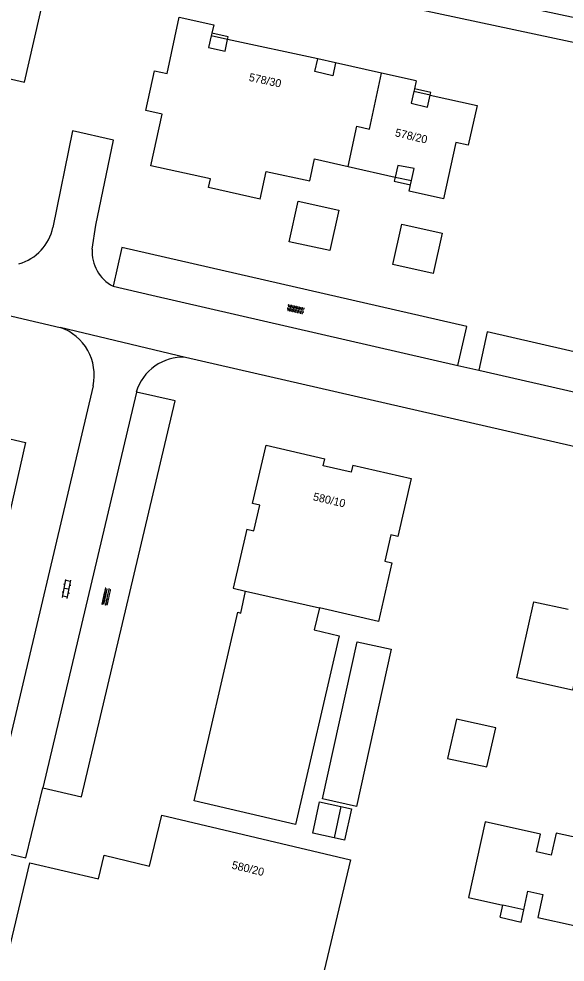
# Model space of a CAD drawing. Extents: x 124000 to 129000, y 395500 to 397503.
# Drawn here: x 128367.5 to 128435.7, y 396747.8 to 396865.7 of the extents above; entities that cross this region are included whole.
import ezdxf

# ---------------------------------------------------------------- set-up
doc = ezdxf.new("R2010")
doc.units = 0
for name, color, linetype in [('gg-anno-huisnummerreeks BGT', 7, 'Continuous'), ('gg-bbg-bijgebouw', 7, 'Continuous'), ('gg-bbg-gedigitaliseerde bijgebouw', 7, 'Continuous'), ('gg-bbg-hoofdgebouw', 7, 'Continuous'), ('gg-bbg-luifel en loopbrug', 7, 'Continuous'), ('gg-bbg-tussenscheiding', 7, 'Continuous'), ('gg-knt-verharding', 7, 'Continuous'), ('gt-grn-vlakafsluiter', 7, 'Continuous'), ('gt-symb-klinker verharding', 7, 'Continuous'), ('gt-symb-overige verharding', 7, 'Continuous')]:
    doc.layers.add(name, color=color, linetype=linetype)

# ---------------------------------------------------------------- blocks, each defined once
blk = doc.blocks.new('gt0-KL1')
at = {"layer": 'gt-symb-klinker verharding'}
for p, q in [((-1.15, 0.3), (1.15, 0.3)), ((-1, -0.3), (-1, 0.3)), ((-0.5, 0.3), (-0.5, 0.45)), ((0, -0.3), (0, 0.3)), ((0.5, 0.3), (0.5, 0.45)), ((1, -0.3), (1, 0.3)), ((-1.15, -0.3), (1.15, -0.3)), ((-0.5, -0.45), (-0.5, -0.3)), ((0.5, -0.45), (0.5, -0.3))]:
    blk.add_line(p, q, dxfattribs=at)
blk = doc.blocks.new('gt0-OVH')
at = {"layer": 'gt-symb-overige verharding'}
for points in [[(-0.97, 0.3), (-0.97, 0.31), (-0.96, 0.32), (-0.97, 0.33), (-0.97, 0.34), (-0.98, 0.35), (-0.99, 0.35), (-1, 0.36), (-1.01, 0.35), (-1.02, 0.35), (-1.03, 0.34), (-1.03, 0.33), (-1.04, 0.32), (-1.03, 0.31), (-1.03, 0.3), (-1.02, 0.29), (-1.01, 0.29), (-1, 0.28), (-0.99, 0.29), (-0.98, 0.29)], [(-0.87, 0.11), (-0.87, 0.12), (-0.86, 0.13), (-0.87, 0.14), (-0.87, 0.15), (-0.88, 0.16), (-0.89, 0.16), (-0.9, 0.16), (-0.91, 0.16), (-0.92, 0.16), (-0.93, 0.15), (-0.93, 0.14), (-0.94, 0.13), (-0.93, 0.12), (-0.93, 0.11), (-0.92, 0.1), (-0.91, 0.09), (-0.9, 0.09), (-0.89, 0.09), (-0.88, 0.1)], [(-0.77, 0.3), (-0.77, 0.31), (-0.76, 0.32), (-0.77, 0.33), (-0.77, 0.34), (-0.78, 0.35), (-0.79, 0.35), (-0.8, 0.36), (-0.81, 0.35), (-0.82, 0.35), (-0.83, 0.34), (-0.83, 0.33), (-0.84, 0.32), (-0.83, 0.31), (-0.83, 0.3), (-0.82, 0.29), (-0.81, 0.29), (-0.8, 0.28), (-0.79, 0.29), (-0.78, 0.29)], [(-0.67, 0.11), (-0.67, 0.12), (-0.66, 0.13), (-0.67, 0.14), (-0.67, 0.15), (-0.68, 0.16), (-0.69, 0.16), (-0.7, 0.16), (-0.71, 0.16), (-0.72, 0.16), (-0.73, 0.15), (-0.73, 0.14), (-0.74, 0.13), (-0.73, 0.12), (-0.73, 0.11), (-0.72, 0.1), (-0.71, 0.09), (-0.7, 0.09), (-0.69, 0.09), (-0.68, 0.1)], [(-0.57, 0.3), (-0.57, 0.31), (-0.56, 0.32), (-0.57, 0.33), (-0.57, 0.34), (-0.58, 0.35), (-0.59, 0.35), (-0.6, 0.36), (-0.61, 0.35), (-0.62, 0.35), (-0.63, 0.34), (-0.63, 0.33), (-0.64, 0.32), (-0.63, 0.31), (-0.63, 0.3), (-0.62, 0.29), (-0.61, 0.29), (-0.6, 0.28), (-0.59, 0.29), (-0.58, 0.29)], [(-0.47, 0.11), (-0.47, 0.12), (-0.46, 0.13), (-0.47, 0.14), (-0.47, 0.15), (-0.48, 0.16), (-0.49, 0.16), (-0.5, 0.16), (-0.51, 0.16), (-0.52, 0.16), (-0.53, 0.15), (-0.53, 0.14), (-0.54, 0.13), (-0.53, 0.12), (-0.53, 0.11), (-0.52, 0.1), (-0.51, 0.09), (-0.5, 0.09), (-0.49, 0.09), (-0.48, 0.1)], [(-0.37, 0.3), (-0.37, 0.31), (-0.36, 0.32), (-0.37, 0.33), (-0.37, 0.34), (-0.38, 0.35), (-0.39, 0.35), (-0.4, 0.36), (-0.41, 0.35), (-0.42, 0.35), (-0.43, 0.34), (-0.43, 0.33), (-0.44, 0.32), (-0.43, 0.31), (-0.43, 0.3), (-0.42, 0.29), (-0.41, 0.29), (-0.4, 0.28), (-0.39, 0.29), (-0.38, 0.29)], [(-0.27, 0.11), (-0.27, 0.12), (-0.26, 0.13), (-0.27, 0.14), (-0.27, 0.15), (-0.28, 0.16), (-0.29, 0.16), (-0.3, 0.16), (-0.31, 0.16), (-0.32, 0.16), (-0.33, 0.15), (-0.33, 0.14), (-0.34, 0.13), (-0.33, 0.12), (-0.33, 0.11), (-0.32, 0.1), (-0.31, 0.09), (-0.3, 0.09), (-0.29, 0.09), (-0.28, 0.1)], [(-0.17, 0.3), (-0.17, 0.31), (-0.16, 0.32), (-0.17, 0.33), (-0.17, 0.34), (-0.18, 0.35), (-0.19, 0.35), (-0.2, 0.36), (-0.21, 0.35), (-0.22, 0.35), (-0.23, 0.34), (-0.23, 0.33), (-0.24, 0.32), (-0.23, 0.31), (-0.23, 0.3), (-0.22, 0.29), (-0.21, 0.29), (-0.2, 0.28), (-0.19, 0.29), (-0.18, 0.29)], [(-0.07, 0.11), (-0.07, 0.12), (-0.06, 0.13), (-0.07, 0.14), (-0.07, 0.15), (-0.08, 0.16), (-0.09, 0.16), (-0.1, 0.16), (-0.11, 0.16), (-0.12, 0.16), (-0.13, 0.15), (-0.13, 0.14), (-0.14, 0.13), (-0.13, 0.12), (-0.13, 0.11), (-0.12, 0.1), (-0.11, 0.09), (-0.1, 0.09), (-0.09, 0.09), (-0.08, 0.1)], [(0.03, 0.3), (0.03, 0.31), (0.04, 0.32), (0.03, 0.33), (0.03, 0.34), (0.02, 0.35), (0.01, 0.35), (0, 0.36), (-0.01, 0.35), (-0.02, 0.35), (-0.03, 0.34), (-0.03, 0.33), (-0.04, 0.32), (-0.03, 0.31), (-0.03, 0.3), (-0.02, 0.29), (-0.01, 0.29), (0, 0.28), (0.01, 0.29), (0.02, 0.29)], [(0.13, 0.11), (0.13, 0.12), (0.14, 0.13), (0.13, 0.14), (0.13, 0.15), (0.12, 0.16), (0.11, 0.16), (0.1, 0.16), (0.09, 0.16), (0.08, 0.16), (0.07, 0.15), (0.07, 0.14), (0.06, 0.13), (0.07, 0.12), (0.07, 0.11), (0.08, 0.1), (0.09, 0.09), (0.1, 0.09), (0.11, 0.09), (0.12, 0.1)], [(0.23, 0.3), (0.23, 0.31), (0.24, 0.32), (0.23, 0.33), (0.23, 0.34), (0.22, 0.35), (0.21, 0.35), (0.2, 0.36), (0.19, 0.35), (0.18, 0.35), (0.17, 0.34), (0.17, 0.33), (0.16, 0.32), (0.17, 0.31), (0.17, 0.3), (0.18, 0.29), (0.19, 0.29), (0.2, 0.28), (0.21, 0.29), (0.22, 0.29)], [(0.33, 0.11), (0.33, 0.12), (0.34, 0.13), (0.33, 0.14), (0.33, 0.15), (0.32, 0.16), (0.31, 0.16), (0.3, 0.16), (0.29, 0.16), (0.28, 0.16), (0.27, 0.15), (0.27, 0.14), (0.26, 0.13), (0.27, 0.12), (0.27, 0.11), (0.28, 0.1), (0.29, 0.09), (0.3, 0.09), (0.31, 0.09), (0.32, 0.1)], [(0.43, 0.3), (0.43, 0.31), (0.44, 0.32), (0.43, 0.33), (0.43, 0.34), (0.42, 0.35), (0.41, 0.35), (0.4, 0.36), (0.39, 0.35), (0.38, 0.35), (0.37, 0.34), (0.37, 0.33), (0.36, 0.32), (0.37, 0.31), (0.37, 0.3), (0.38, 0.29), (0.39, 0.29), (0.4, 0.28), (0.41, 0.29), (0.42, 0.29)], [(0.53, 0.11), (0.53, 0.12), (0.54, 0.13), (0.53, 0.14), (0.53, 0.15), (0.52, 0.16), (0.51, 0.16), (0.5, 0.16), (0.49, 0.16), (0.48, 0.16), (0.47, 0.15), (0.47, 0.14), (0.46, 0.13), (0.47, 0.12), (0.47, 0.11), (0.48, 0.1), (0.49, 0.09), (0.5, 0.09), (0.51, 0.09), (0.52, 0.1)], [(0.63, 0.3), (0.63, 0.31), (0.64, 0.32), (0.63, 0.33), (0.63, 0.34), (0.62, 0.35), (0.61, 0.35), (0.6, 0.36), (0.59, 0.35), (0.58, 0.35), (0.57, 0.34), (0.57, 0.33), (0.56, 0.32), (0.57, 0.31), (0.57, 0.3), (0.58, 0.29), (0.59, 0.29), (0.6, 0.28), (0.61, 0.29), (0.62, 0.29)], [(0.73, 0.11), (0.73, 0.12), (0.74, 0.13), (0.73, 0.14), (0.73, 0.15), (0.72, 0.16), (0.71, 0.16), (0.7, 0.16), (0.69, 0.16), (0.68, 0.16), (0.67, 0.15), (0.67, 0.14), (0.66, 0.13), (0.67, 0.12), (0.67, 0.11), (0.68, 0.1), (0.69, 0.09), (0.7, 0.09), (0.71, 0.09), (0.72, 0.1)], [(0.83, 0.3), (0.83, 0.31), (0.84, 0.32), (0.83, 0.33), (0.83, 0.34), (0.82, 0.35), (0.81, 0.35), (0.8, 0.36), (0.79, 0.35), (0.78, 0.35), (0.77, 0.34), (0.77, 0.33), (0.76, 0.32), (0.77, 0.31), (0.77, 0.3), (0.78, 0.29), (0.79, 0.29), (0.8, 0.28), (0.81, 0.29), (0.82, 0.29)], [(0.93, 0.11), (0.93, 0.12), (0.94, 0.13), (0.93, 0.14), (0.93, 0.15), (0.92, 0.16), (0.91, 0.16), (0.9, 0.16), (0.89, 0.16), (0.88, 0.16), (0.87, 0.15), (0.87, 0.14), (0.86, 0.13), (0.87, 0.12), (0.87, 0.11), (0.88, 0.1), (0.89, 0.09), (0.9, 0.09), (0.91, 0.09), (0.92, 0.1)], [(1.03, 0.3), (1.03, 0.31), (1.04, 0.32), (1.03, 0.33), (1.03, 0.34), (1.02, 0.35), (1.01, 0.35), (1, 0.36), (0.99, 0.35), (0.98, 0.35), (0.97, 0.34), (0.97, 0.33), (0.96, 0.32), (0.97, 0.31), (0.97, 0.3), (0.98, 0.29), (0.99, 0.29), (1, 0.28), (1.01, 0.29), (1.02, 0.29)], [(-0.97, -0.14), (-0.97, -0.13), (-0.96, -0.12), (-0.97, -0.11), (-0.97, -0.1), (-0.98, -0.09), (-0.99, -0.09), (-1, -0.08), (-1.01, -0.09), (-1.02, -0.09), (-1.03, -0.1), (-1.03, -0.11), (-1.04, -0.12), (-1.03, -0.13), (-1.03, -0.14), (-1.02, -0.15), (-1.01, -0.15), (-1, -0.16), (-0.99, -0.15), (-0.98, -0.15)], [(-0.87, -0.33), (-0.87, -0.32), (-0.86, -0.31), (-0.87, -0.3), (-0.87, -0.29), (-0.88, -0.28), (-0.89, -0.28), (-0.9, -0.28), (-0.91, -0.28), (-0.92, -0.28), (-0.93, -0.29), (-0.93, -0.3), (-0.94, -0.31), (-0.93, -0.32), (-0.93, -0.33), (-0.92, -0.34), (-0.91, -0.35), (-0.9, -0.35), (-0.89, -0.35), (-0.88, -0.34)], [(-0.77, -0.14), (-0.77, -0.13), (-0.76, -0.12), (-0.77, -0.11), (-0.77, -0.1), (-0.78, -0.09), (-0.79, -0.09), (-0.8, -0.08), (-0.81, -0.09), (-0.82, -0.09), (-0.83, -0.1), (-0.83, -0.11), (-0.84, -0.12), (-0.83, -0.13), (-0.83, -0.14), (-0.82, -0.15), (-0.81, -0.15), (-0.8, -0.16), (-0.79, -0.15), (-0.78, -0.15)], [(-0.67, -0.33), (-0.67, -0.32), (-0.66, -0.31), (-0.67, -0.3), (-0.67, -0.29), (-0.68, -0.28), (-0.69, -0.28), (-0.7, -0.28), (-0.71, -0.28), (-0.72, -0.28), (-0.73, -0.29), (-0.73, -0.3), (-0.74, -0.31), (-0.73, -0.32), (-0.73, -0.33), (-0.72, -0.34), (-0.71, -0.35), (-0.7, -0.35), (-0.69, -0.35), (-0.68, -0.34)], [(-0.57, -0.14), (-0.57, -0.13), (-0.56, -0.12), (-0.57, -0.11), (-0.57, -0.1), (-0.58, -0.09), (-0.59, -0.09), (-0.6, -0.08), (-0.61, -0.09), (-0.62, -0.09), (-0.63, -0.1), (-0.63, -0.11), (-0.64, -0.12), (-0.63, -0.13), (-0.63, -0.14), (-0.62, -0.15), (-0.61, -0.15), (-0.6, -0.16), (-0.59, -0.15), (-0.58, -0.15)], [(-0.47, -0.33), (-0.47, -0.32), (-0.46, -0.31), (-0.47, -0.3), (-0.47, -0.29), (-0.48, -0.28), (-0.49, -0.28), (-0.5, -0.28), (-0.51, -0.28), (-0.52, -0.28), (-0.53, -0.29), (-0.53, -0.3), (-0.54, -0.31), (-0.53, -0.32), (-0.53, -0.33), (-0.52, -0.34), (-0.51, -0.35), (-0.5, -0.35), (-0.49, -0.35), (-0.48, -0.34)], [(-0.37, -0.14), (-0.37, -0.13), (-0.36, -0.12), (-0.37, -0.11), (-0.37, -0.1), (-0.38, -0.09), (-0.39, -0.09), (-0.4, -0.08), (-0.41, -0.09), (-0.42, -0.09), (-0.43, -0.1), (-0.43, -0.11), (-0.44, -0.12), (-0.43, -0.13), (-0.43, -0.14), (-0.42, -0.15), (-0.41, -0.15), (-0.4, -0.16), (-0.39, -0.15), (-0.38, -0.15)], [(-0.27, -0.33), (-0.27, -0.32), (-0.26, -0.31), (-0.27, -0.3), (-0.27, -0.29), (-0.28, -0.28), (-0.29, -0.28), (-0.3, -0.28), (-0.31, -0.28), (-0.32, -0.28), (-0.33, -0.29), (-0.33, -0.3), (-0.34, -0.31), (-0.33, -0.32), (-0.33, -0.33), (-0.32, -0.34), (-0.31, -0.35), (-0.3, -0.35), (-0.29, -0.35), (-0.28, -0.34)], [(-0.17, -0.14), (-0.17, -0.13), (-0.16, -0.12), (-0.17, -0.11), (-0.17, -0.1), (-0.18, -0.09), (-0.19, -0.09), (-0.2, -0.08), (-0.21, -0.09), (-0.22, -0.09), (-0.23, -0.1), (-0.23, -0.11), (-0.24, -0.12), (-0.23, -0.13), (-0.23, -0.14), (-0.22, -0.15), (-0.21, -0.15), (-0.2, -0.16), (-0.19, -0.15), (-0.18, -0.15)], [(-0.07, -0.33), (-0.07, -0.32), (-0.06, -0.31), (-0.07, -0.3), (-0.07, -0.29), (-0.08, -0.28), (-0.09, -0.28), (-0.1, -0.28), (-0.11, -0.28), (-0.12, -0.28), (-0.13, -0.29), (-0.13, -0.3), (-0.14, -0.31), (-0.13, -0.32), (-0.13, -0.33), (-0.12, -0.34), (-0.11, -0.35), (-0.1, -0.35), (-0.09, -0.35), (-0.08, -0.34)], [(0.03, -0.14), (0.03, -0.13), (0.04, -0.12), (0.03, -0.11), (0.03, -0.1), (0.02, -0.09), (0.01, -0.09), (0, -0.08), (-0.01, -0.09), (-0.02, -0.09), (-0.03, -0.1), (-0.03, -0.11), (-0.04, -0.12), (-0.03, -0.13), (-0.03, -0.14), (-0.02, -0.15), (-0.01, -0.15), (0, -0.16), (0.01, -0.15), (0.02, -0.15)], [(0.13, -0.33), (0.13, -0.32), (0.14, -0.31), (0.13, -0.3), (0.13, -0.29), (0.12, -0.28), (0.11, -0.28), (0.1, -0.28), (0.09, -0.28), (0.08, -0.28), (0.07, -0.29), (0.07, -0.3), (0.06, -0.31), (0.07, -0.32), (0.07, -0.33), (0.08, -0.34), (0.09, -0.35), (0.1, -0.35), (0.11, -0.35), (0.12, -0.34)], [(0.23, -0.14), (0.23, -0.13), (0.24, -0.12), (0.23, -0.11), (0.23, -0.1), (0.22, -0.09), (0.21, -0.09), (0.2, -0.08), (0.19, -0.09), (0.18, -0.09), (0.17, -0.1), (0.17, -0.11), (0.16, -0.12), (0.17, -0.13), (0.17, -0.14), (0.18, -0.15), (0.19, -0.15), (0.2, -0.16), (0.21, -0.15), (0.22, -0.15)], [(0.33, -0.33), (0.33, -0.32), (0.34, -0.31), (0.33, -0.3), (0.33, -0.29), (0.32, -0.28), (0.31, -0.28), (0.3, -0.28), (0.29, -0.28), (0.28, -0.28), (0.27, -0.29), (0.27, -0.3), (0.26, -0.31), (0.27, -0.32), (0.27, -0.33), (0.28, -0.34), (0.29, -0.35), (0.3, -0.35), (0.31, -0.35), (0.32, -0.34)], [(0.43, -0.14), (0.43, -0.13), (0.44, -0.12), (0.43, -0.11), (0.43, -0.1), (0.42, -0.09), (0.41, -0.09), (0.4, -0.08), (0.39, -0.09), (0.38, -0.09), (0.37, -0.1), (0.37, -0.11), (0.36, -0.12), (0.37, -0.13), (0.37, -0.14), (0.38, -0.15), (0.39, -0.15), (0.4, -0.16), (0.41, -0.15), (0.42, -0.15)], [(0.53, -0.33), (0.53, -0.32), (0.54, -0.31), (0.53, -0.3), (0.53, -0.29), (0.52, -0.28), (0.51, -0.28), (0.5, -0.28), (0.49, -0.28), (0.48, -0.28), (0.47, -0.29), (0.47, -0.3), (0.46, -0.31), (0.47, -0.32), (0.47, -0.33), (0.48, -0.34), (0.49, -0.35), (0.5, -0.35), (0.51, -0.35), (0.52, -0.34)], [(0.63, -0.14), (0.63, -0.13), (0.64, -0.12), (0.63, -0.11), (0.63, -0.1), (0.62, -0.09), (0.61, -0.09), (0.6, -0.08), (0.59, -0.09), (0.58, -0.09), (0.57, -0.1), (0.57, -0.11), (0.56, -0.12), (0.57, -0.13), (0.57, -0.14), (0.58, -0.15), (0.59, -0.15), (0.6, -0.16), (0.61, -0.15), (0.62, -0.15)], [(0.73, -0.33), (0.73, -0.32), (0.74, -0.31), (0.73, -0.3), (0.73, -0.29), (0.72, -0.28), (0.71, -0.28), (0.7, -0.28), (0.69, -0.28), (0.68, -0.28), (0.67, -0.29), (0.67, -0.3), (0.66, -0.31), (0.67, -0.32), (0.67, -0.33), (0.68, -0.34), (0.69, -0.35), (0.7, -0.35), (0.71, -0.35), (0.72, -0.34)], [(0.83, -0.14), (0.83, -0.13), (0.84, -0.12), (0.83, -0.11), (0.83, -0.1), (0.82, -0.09), (0.81, -0.09), (0.8, -0.08), (0.79, -0.09), (0.78, -0.09), (0.77, -0.1), (0.77, -0.11), (0.76, -0.12), (0.77, -0.13), (0.77, -0.14), (0.78, -0.15), (0.79, -0.15), (0.8, -0.16), (0.81, -0.15), (0.82, -0.15)], [(0.93, -0.33), (0.93, -0.32), (0.94, -0.31), (0.93, -0.3), (0.93, -0.29), (0.92, -0.28), (0.91, -0.28), (0.9, -0.28), (0.89, -0.28), (0.88, -0.28), (0.87, -0.29), (0.87, -0.3), (0.86, -0.31), (0.87, -0.32), (0.87, -0.33), (0.88, -0.34), (0.89, -0.35), (0.9, -0.35), (0.91, -0.35), (0.92, -0.34)], [(1.03, -0.14), (1.03, -0.13), (1.04, -0.12), (1.03, -0.11), (1.03, -0.1), (1.02, -0.09), (1.01, -0.09), (1, -0.08), (0.99, -0.09), (0.98, -0.09), (0.97, -0.1), (0.97, -0.11), (0.96, -0.12), (0.97, -0.13), (0.97, -0.14), (0.98, -0.15), (0.99, -0.15), (1, -0.16), (1.01, -0.15), (1.02, -0.15)]]:
    blk.add_lwpolyline(points, close=True, dxfattribs=at)

msp = doc.modelspace()

# ---------------------------------------------------------------- linework, layer by layer
at = {"layer": 'gg-bbg-bijgebouw'}
for points in [[(128406.33, 396836.71), (128401.25, 396837.83), (128402.38, 396842.91), (128407.46, 396841.78), (128406.33, 396836.71)], [(128419.25, 396833.85), (128414.19, 396834.97), (128415.31, 396840.03), (128420.37, 396838.91), (128419.25, 396833.85)], [(128405.02, 396792.09), (128404.36, 396789.35), (128407.5, 396788.62), (128402.02, 396765.03), (128389.36, 396768.01), (128394.81, 396791.54), (128395.2, 396791.45), (128395.8, 396794.2)], [(128421.01, 396773.29), (128425.94, 396772.24), (128427.07, 396777.13), (128422.14, 396778.18), (128421.01, 396773.29)]]:
    msp.add_lwpolyline(points, dxfattribs=at)
at = {"layer": 'gg-bbg-gedigitaliseerde bijgebouw'}
for p, q in [((128405.04, 396767.88), (128407.71, 396767.29)), ((128407.71, 396767.29), (128406.85, 396763.38))]:
    msp.add_line(p, q, dxfattribs=at)
msp.add_lwpolyline([(128406.85, 396763.38), (128404.18, 396763.97), (128405.04, 396767.88)], dxfattribs=at)
at = {"layer": 'gg-bbg-hoofdgebouw'}
for p, q in [((128391.58, 396863.88), (128391.5, 396863.55)), ((128404.82, 396860.66), (128393.54, 396863.1)), ((128412.79, 396858.89), (128407.03, 396860.16)), ((128417.12, 396857.94), (128412.79, 396858.89)), ((128416.89, 396856.93), (128416.81, 396856.57)), ((128417.12, 396857.94), (128416.89, 396856.93)), ((128408.62, 396847.22), (128414.49, 396845.9)), ((128416.41, 396844.92), (128416.53, 396845.46)), ((128430.57, 396754.38), (128427.96, 396754.96))]:
    msp.add_line(p, q, dxfattribs=at)
for points in [[(128344.12, 396867.9), (128343.08, 396863.52), (128368.16, 396857.77), (128370.62, 396868.49)], [(128397.61, 396843.16), (128391.16, 396844.58), (128391.4, 396845.67), (128383.97, 396847.29), (128385.39, 396853.75), (128383.33, 396854.2), (128384.41, 396859.16), (128385.98, 396858.84), (128387.5, 396865.89), (128391.81, 396864.91), (128391.58, 396863.88)], [(128391.5, 396863.55), (128391.17, 396862.07), (128393.24, 396861.64), (128393.54, 396863.1)], [(128407.03, 396860.16), (128406.68, 396858.56), (128404.47, 396859.07), (128404.82, 396860.66)], [(128418.85, 396856.12), (128424.72, 396854.86), (128423.63, 396849.87), (128422.08, 396850.23), (128420.54, 396843.19), (128416.23, 396844.15), (128416.41, 396844.92)], [(128416.81, 396856.57), (128416.49, 396855.14), (128418.54, 396854.65), (128418.85, 396856.12)], [(128397.61, 396843.16), (128398.38, 396846.6), (128403.83, 396845.45), (128404.4, 396848.17), (128408.62, 396847.22)], [(128416.53, 396845.46), (128416.87, 396846.98), (128414.82, 396847.36), (128414.49, 396845.9)], [(128396.68, 396805.14), (128398.35, 396812.41), (128405.7, 396810.73)], [(128409.19, 396809.93), (128408.99, 396809.05), (128405.5, 396809.85), (128405.7, 396810.73)], [(128409.19, 396809.93), (128416.49, 396808.26), (128414.83, 396801)], [(128395.95, 396801.93), (128396.82, 396801.72), (128397.56, 396804.93), (128396.68, 396805.14)], [(128395.95, 396801.93), (128394.26, 396794.55), (128395.8, 396794.2)], [(128414.83, 396801), (128413.96, 396801.2), (128413.21, 396797.92), (128414.08, 396797.72)], [(128414.08, 396797.72), (128412.41, 396790.4), (128405.02, 396792.09)], [(128444.09, 396779.61), (128438.37, 396780.88), (128438.91, 396783.3), (128437.05, 396783.71), (128436.64, 396781.81), (128429.71, 396783.35), (128431.83, 396792.86), (128436.12, 396791.92)], [(128368.82, 396760.26), (128377.4, 396758.24), (128378.11, 396761.2), (128383.81, 396759.84), (128385.35, 396766.22), (128408.89, 396760.61), (128399.19, 396719.86), (128361.35, 396728.87), (128368.82, 396760.26)], [(128440.35, 396762.69), (128434.62, 396763.95), (128434, 396761.19), (128432.15, 396761.61), (128432.64, 396763.84), (128425.73, 396765.38), (128423.65, 396755.92), (128427.96, 396754.96)], [(128430.57, 396754.38), (128431.08, 396756.71), (128432.95, 396756.3), (128432.32, 396753.43), (128445.93, 396750.43), (128446.21, 396751.75)]]:
    msp.add_lwpolyline(points, dxfattribs=at)
at = {"layer": 'gg-bbg-luifel en loopbrug'}
for p, q in [((128393.54, 396863.1), (128391.5, 396863.55)), ((128407.03, 396860.16), (128404.82, 396860.66)), ((128418.85, 396856.12), (128416.81, 396856.57)), ((128414.49, 396845.9), (128416.53, 396845.46)), ((128427.62, 396753.45), (128427.96, 396754.96)), ((128430.25, 396752.86), (128430.57, 396754.38)), ((128427.62, 396753.45), (128430.25, 396752.86))]:
    msp.add_line(p, q, dxfattribs=at)
for points in [[(128393.54, 396863.1), (128393.62, 396863.43), (128391.58, 396863.88)], [(128418.85, 396856.12), (128418.93, 396856.48), (128416.89, 396856.93)], [(128414.49, 396845.9), (128414.37, 396845.37), (128416.41, 396844.92)], [(128365.05, 396813.5), (128368.29, 396812.76), (128364.63, 396796.69), (128361.35, 396797.44)], [(128409.75, 396787.85), (128413.97, 396786.92), (128409.64, 396767.3), (128405.42, 396768.23), (128409.75, 396787.85)], [(128407.71, 396767.29), (128409.03, 396767), (128408.16, 396763.09), (128406.85, 396763.38)]]:
    msp.add_lwpolyline(points, dxfattribs=at)
at = {"layer": 'gg-bbg-tussenscheiding'}
msp.add_line((128395.8, 396794.2), (128405.02, 396792.09), dxfattribs=at)
msp.add_lwpolyline([(128408.62, 396847.22), (128409.69, 396852.24), (128411.27, 396851.87), (128412.79, 396858.89)], dxfattribs=at)
at = {"layer": 'gg-knt-verharding'}
for p, q in [((128388.3, 396823.38), (128372.63, 396827.13)), ((128465.71, 396805.59), (128388.3, 396823.38)), ((128422.33, 396822.35), (128424.96, 396821.78)), ((128424.96, 396821.78), (128467.12, 396812.09)), ((128376.74, 396819.82), (128363.09, 396762.08)), ((128382.15, 396819.05), (128370.45, 396769.62)), ((128368.35, 396760.86), (128370.45, 396769.62))]:
    msp.add_line(p, q, dxfattribs=at)
for points in [[(128477.26, 396857.21), (128385.21, 396876.83), (128384.54, 396873.9), (128476.62, 396854.24)], [(128376.62, 396836.9), (128377.09, 396839.9), (128379.28, 396850.52), (128374.18, 396851.67), (128371.73, 396839.62)], [(128322.32, 396837.86), (128352.34, 396831.34), (128352.53, 396831.8), (128372.63, 396827.13)], [(128422.33, 396822.35), (128423.45, 396827.22), (128380.32, 396837.12), (128379.24, 396832.28)], [(128379.24, 396832.28), (128384.1, 396831.14), (128422.33, 396822.35)], [(128467.12, 396812.09), (128468.23, 396816.88), (128425.99, 396826.58), (128424.96, 396821.78)], [(128370.45, 396769.62), (128375.29, 396768.51), (128386.99, 396817.95), (128382.15, 396819.05)]]:
    msp.add_lwpolyline(points, dxfattribs=at)
for centre, radius, start, end in [((128365.87, 396840.84), 5.98, 285.482, 348.2618), ((128381.47, 396836.6), 4.86, 176.4792, 242.6947), ((128370.58, 396821.17), 6.3, 347.6256, 71.0408), ((128387.93, 396817.36), 6.03, 86.4733, 163.7827)]:
    msp.add_arc(centre, radius, start, end, dxfattribs=at)
at = {"layer": 'gt-grn-vlakafsluiter'}
msp.add_line((128363.09, 396762.08), (128368.35, 396760.86), dxfattribs=at)

# ---------------------------------------------------------------- block references
at = {"layer": 'gt-symb-klinker verharding', "rotation": 78.99333582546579}
msp.add_blockref('gt0-KL1', (128373.43, 396794.47), dxfattribs=at)
at = {"layer": 'gt-symb-overige verharding'}
for p, rotation in [((128402.05, 396829.38), -12.479071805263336), ((128378.4, 396793.49), 77.52092819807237)]:
    msp.add_blockref('gt0-OVH', p, dxfattribs=dict(at, rotation=rotation))

# ---------------------------------------------------------------- texts
at = {"layer": 'gg-anno-huisnummerreeks BGT'}
for s, rotation, p in [('578/30', 347.8, (128396.14, 396857.93)), ('578/20', 346.7, (128414.4, 396851.01)), ('580/10', 347.1, (128404.16, 396805.54)), ('580/20', 346.6, (128394, 396759.54))]:
    msp.add_text(s, height=1, rotation=rotation, dxfattribs=at).set_placement(p)

doc.saveas('drawing.dxf')
